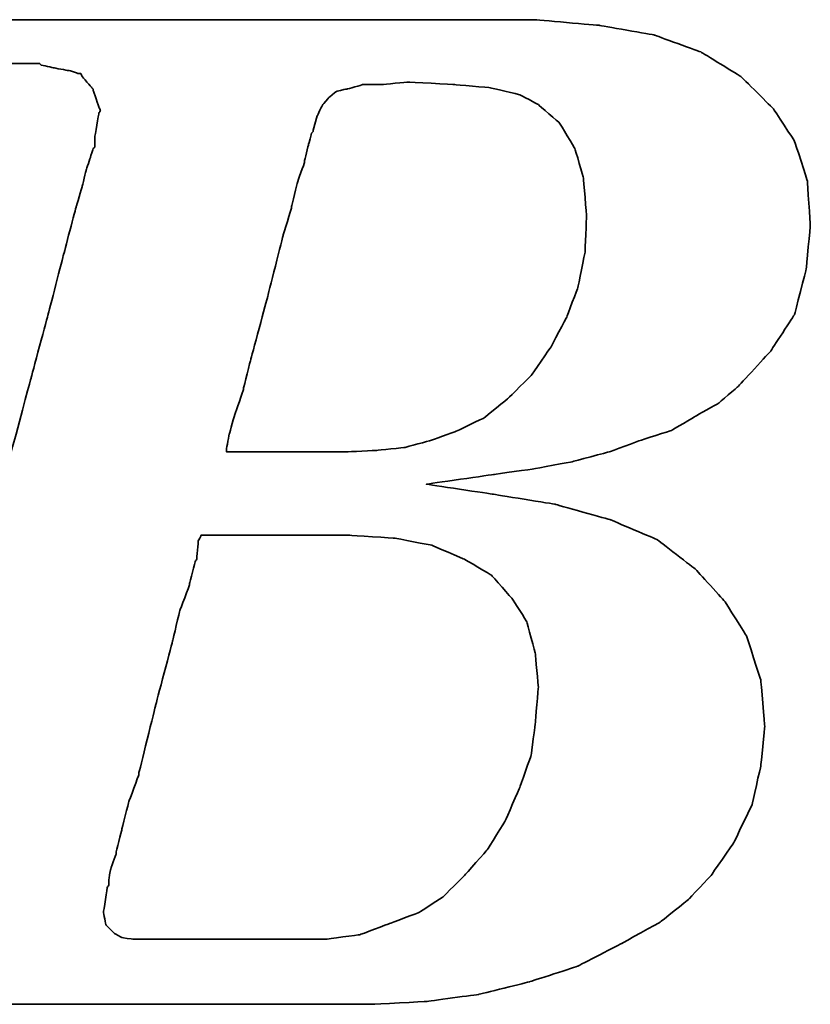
# Model space of a CAD drawing. Header units: millimetres. Extents: x 2891 to 6329, y -1599 to 860.
# Tile 340 of 620: x 5473.65 to 5477.4, y -1568.15 to -1563.47. Entities that reach past the tile are written whole.
import ezdxf

# ---------------------------------------------------------------- set-up
doc = ezdxf.new("R2010")
doc.units = ezdxf.units.MM
doc.layers.add('DIM', color=4, linetype='CONTINUOUS')
doc.layers.add('layer 1', color=7, linetype='CONTINUOUS')

# ---------------------------------------------------------------- blocks, each defined once
blk = doc.blocks.new('TBI MOTION logo(完整正式版)')
at = {"layer": 'layer 1', "color": 22, "lineweight": 35}
for points, knots in [([(-64.65375, -6.86375), (-64.65375, -6.86375), (-64.84375, -7.29625), (-64.84375, -7.29625), (-64.84375, -7.29625), (-64.84375, -7.29625), (-64.86875, -7.34375), (-64.86875, -7.34375), (-64.86875, -7.34375), (-64.86875, -7.34375), (-64.86875, -7.36875), (-64.86875, -7.36875), (-64.86875, -7.36875), (-64.86875, -7.36875), (-65.15375, -7.65375), (-65.15375, -7.65375), (-65.15375, -7.65375), (-65.15375, -7.65375), (-65.17875, -7.65375), (-65.17875, -7.65375), (-65.17875, -7.65375), (-65.17875, -7.65375), (-65.20375, -7.67875), (-65.20375, -7.67875), (-65.20375, -7.67875), (-65.20375, -7.67875), (-65.58875, -7.87125), (-65.58875, -7.87125), (-65.58875, -7.87125), (-65.58875, -7.87125), (-65.63375, -7.87125), (-65.63375, -7.87125), (-65.63375, -7.87125), (-65.63375, -7.87125), (-65.65875, -7.89375), (-65.65875, -7.89375), (-65.65875, -7.89375), (-65.65875, -7.89375), (-66.09375, -7.94375), (-66.09375, -7.94375), (-66.09375, -7.94375), (-66.09375, -7.94375), (-66.11375, -7.94375), (-66.11375, -7.94375), (-66.11375, -7.94375), (-66.11375, -7.94375), (-66.16375, -7.94375), (-66.16375, -7.94375), (-66.16375, -7.94375), (-66.16375, -7.94375), (-66.30875, -7.94375), (-66.30875, -7.94375), (-66.30875, -7.94375), (-66.30875, -7.94375), (-66.69375, -7.94375), (-66.69375, -7.94375), (-66.69375, -7.94375), (-66.69375, -7.94375), (-67.07375, -7.94375), (-67.07375, -7.94375), (-67.07375, -7.94375), (-67.07375, -7.94375), (-67.12375, -7.94375), (-67.12375, -7.94375), (-67.12375, -7.94375), (-67.12375, -7.94375), (-67.12375, -7.96625), (-67.12375, -7.96625), (-67.12375, -7.96625), (-67.12375, -7.96625), (-67.14875, -7.99125), (-67.14875, -7.99125), (-67.14875, -7.99125), (-67.14875, -7.99125), (-67.24375, -8.34875), (-67.24375, -8.34875), (-67.24375, -8.34875), (-67.24375, -8.34875), (-67.31375, -8.68625), (-67.31375, -8.68625), (-67.31375, -8.68625), (-67.31375, -8.68625), (-67.26875, -8.68625), (-67.26875, -8.68625), (-67.26875, -8.68625), (-67.26875, -8.68625), (-67.07375, -8.68625), (-67.07375, -8.68625), (-67.07375, -8.68625), (-67.07375, -8.68625), (-66.54875, -8.68625), (-66.54875, -8.68625), (-66.54875, -8.68625), (-66.54875, -8.68625), (-65.82625, -8.68625), (-65.82625, -8.68625), (-65.82625, -8.68625), (-65.82625, -8.68625), (-65.01375, -8.68625), (-65.01375, -8.68625), (-65.01375, -8.68625), (-65.01375, -8.68625), (-64.05375, -8.68625), (-64.05375, -8.68625), (-64.05375, -8.68625), (-64.05375, -8.68625), (-62.08375, -8.68625), (-62.08375, -8.68625), (-62.08375, -8.68625), (-62.08375, -8.68625), (-60.06875, -8.68625), (-60.06875, -8.68625), (-60.06875, -8.68625), (-60.06875, -8.68625), (-59.10875, -8.68625), (-59.10875, -8.68625), (-59.10875, -8.68625), (-59.10875, -8.68625), (-58.29375, -8.68625), (-58.29375, -8.68625), (-58.29375, -8.68625), (-58.29375, -8.68625), (-57.57375, -8.68625), (-57.57375, -8.68625), (-57.57375, -8.68625), (-57.57375, -8.68625), (-57.04875, -8.68625), (-57.04875, -8.68625), (-57.04875, -8.68625), (-57.04875, -8.68625), (-56.85375, -8.68625), (-56.85375, -8.68625), (-56.85375, -8.68625), (-56.85375, -8.68625), (-56.70875, -8.68625), (-56.70875, -8.68625), (-56.70875, -8.68625), (-56.70875, -8.68625), (-56.61375, -8.68625), (-56.61375, -8.68625), (-56.61375, -8.68625), (-56.61375, -8.68625), (-56.56875, -8.68625), (-56.56875, -8.68625), (-56.56875, -8.68625), (-56.56875, -8.68625), (-55.65375, -8.63875), (-55.65375, -8.63875), (-55.65375, -8.63875), (-55.65375, -8.63875), (-54.76875, -8.51875), (-54.76875, -8.51875), (-54.76875, -8.51875), (-54.76875, -8.51875), (-53.90375, -8.30375), (-53.90375, -8.30375), (-53.90375, -8.30375), (-53.90375, -8.30375), (-53.08875, -8.03875), (-53.08875, -8.03875), (-53.08875, -8.03875), (-53.08875, -8.03875), (-52.34375, -7.65375), (-52.34375, -7.65375), (-52.34375, -7.65375), (-52.34375, -7.65375), (-51.69875, -7.29625), (-51.69875, -7.29625), (-51.69875, -7.29625), (-51.69875, -7.29625), (-51.21875, -6.91125), (-51.21875, -6.91125), (-51.21875, -6.91125), (-51.21875, -6.91125), (-50.83375, -6.50375), (-50.83375, -6.50375), (-50.83375, -6.50375), (-50.83375, -6.50375), (-50.44875, -5.94875), (-50.44875, -5.94875), (-50.44875, -5.94875), (-50.44875, -5.94875), (-50.13875, -5.30375), (-50.13875, -5.30375), (-50.13875, -5.30375), (-50.13875, -5.30375), (-49.99375, -4.65375), (-49.99375, -4.65375), (-49.99375, -4.65375), (-49.99375, -4.65375), (-49.92375, -3.98375), (-49.92375, -3.98375), (-49.92375, -3.98375), (-49.92375, -3.98375), (-49.99375, -3.19374), (-49.99375, -3.19374), (-49.99375, -3.19374), (-49.99375, -3.19374), (-50.23374, -2.44874), (-50.23374, -2.44874), (-50.23374, -2.44874), (-50.23374, -2.44874), (-50.59375, -1.87374), (-50.59375, -1.87374), (-50.59375, -1.87374), (-50.59375, -1.87374), (-51.09875, -1.31874), (-51.09875, -1.31874), (-51.09875, -1.31874), (-51.09875, -1.31874), (-51.74375, -0.81875), (-51.74375, -0.81875), (-51.74375, -0.81875), (-51.74375, -0.81875), (-52.53875, -0.48125), (-52.53875, -0.48125), (-52.53875, -0.48125), (-52.53875, -0.48125), (-53.47375, -0.21875), (-53.47375, -0.21875), (-53.47375, -0.21875), (-53.47375, -0.21875), (-54.52875, -0.04874), (-54.52875, -0.04874), (-54.52875, -0.04874), (-54.52875, -0.04874), (-55.65375, 0.12125), (-55.65375, 0.12125), (-55.65375, 0.12125), (-55.65375, 0.12125), (-54.50375, 0.28624), (-54.50375, 0.28624), (-54.50375, 0.28624), (-54.50375, 0.28624), (-53.83375, 0.38124), (-53.83375, 0.38124), (-53.83375, 0.38124), (-53.83375, 0.38124), (-53.18375, 0.50125), (-53.18375, 0.50125), (-53.18375, 0.50125), (-53.18375, 0.50125), (-52.55875, 0.66874), (-52.55875, 0.66874), (-52.55875, 0.66874), (-52.55875, 0.66874), (-52.03375, 0.86124), (-52.03375, 0.86124), (-52.03375, 0.86124), (-52.03375, 0.86124), (-51.50374, 1.03124), (-51.50374, 1.03124), (-51.50374, 1.03124), (-51.50374, 1.03124), (-51.09875, 1.27125), (-51.09875, 1.27125), (-51.09875, 1.27125), (-51.09875, 1.27125), (-50.71375, 1.48624), (-50.71375, 1.48624), (-50.71375, 1.48624), (-50.71375, 1.48624), (-50.37625, 1.77625), (-50.37625, 1.77625), (-50.37625, 1.77625), (-50.37625, 1.77625), (-49.82375, 2.37625), (-49.82375, 2.37625), (-49.82375, 2.37625), (-49.82375, 2.37625), (-49.41875, 2.99625), (-49.41875, 2.99625), (-49.41875, 2.99625), (-49.41875, 2.99625), (-49.22375, 3.76625), (-49.22375, 3.76625), (-49.22375, 3.76625), (-49.22375, 3.76625), (-49.15375, 4.50874), (-49.15375, 4.50874), (-49.15375, 4.50874), (-49.15375, 4.50874), (-49.20375, 5.25125), (-49.20375, 5.25125), (-49.20375, 5.25125), (-49.20375, 5.25125), (-49.41875, 5.92625), (-49.41875, 5.92625), (-49.41875, 5.92625), (-49.41875, 5.92625), (-49.77875, 6.47625), (-49.77875, 6.47625), (-49.77875, 6.47625), (-49.77875, 6.47625), (-50.33125, 7.02624), (-50.33125, 7.02624), (-50.33125, 7.02624), (-50.33125, 7.02624), (-51.00125, 7.43625), (-51.00125, 7.43625), (-51.00125, 7.43625), (-51.00125, 7.43625), (-51.79375, 7.72625), (-51.79375, 7.72625), (-51.79375, 7.72625), (-51.79375, 7.72625), (-52.72875, 7.89124), (-52.72875, 7.89124), (-52.72875, 7.89124), (-52.72875, 7.89124), (-53.83375, 7.98625), (-53.83375, 7.98625), (-53.83375, 7.98625), (-53.83375, 7.98625), (-53.92875, 7.98625), (-53.92875, 7.98625), (-53.92875, 7.98625), (-53.92875, 7.98625), (-54.26375, 7.98625), (-54.26375, 7.98625), (-54.26375, 7.98625), (-54.26375, 7.98625), (-54.74375, 7.98625), (-54.74375, 7.98625), (-54.74375, 7.98625), (-54.74375, 7.98625), (-55.36875, 7.98625), (-55.36875, 7.98625), (-55.36875, 7.98625), (-55.36875, 7.98625), (-56.13375, 7.98625), (-56.13375, 7.98625), (-56.13375, 7.98625), (-56.13375, 7.98625), (-56.94875, 7.98625), (-56.94875, 7.98625), (-56.94875, 7.98625), (-56.94875, 7.98625), (-58.77625, 7.98625), (-58.77625, 7.98625), (-58.77625, 7.98625), (-58.77625, 7.98625), (-60.59875, 7.98625), (-60.59875, 7.98625), (-60.59875, 7.98625), (-60.59875, 7.98625), (-61.41375, 7.98625), (-61.41375, 7.98625), (-61.41375, 7.98625), (-61.41375, 7.98625), (-62.17875, 7.98625), (-62.17875, 7.98625), (-62.17875, 7.98625), (-62.17875, 7.98625), (-62.80375, 7.98625), (-62.80375, 7.98625), (-62.80375, 7.98625), (-62.80375, 7.98625), (-63.30625, 7.98625), (-63.30625, 7.98625), (-63.30625, 7.98625), (-63.30625, 7.98625), (-63.57375, 7.98625), (-63.57375, 7.98625), (-63.57375, 7.98625), (-63.57375, 7.98625), (-63.57375, 7.96375), (-63.57375, 7.96375), (-63.57375, 7.96375), (-63.57375, 7.96375), (-63.59875, 7.94125), (-63.59875, 7.94125), (-63.59875, 7.94125), (-63.59875, 7.94125), (-63.69375, 7.55625), (-63.69375, 7.55625), (-63.69375, 7.55625), (-63.69375, 7.55625), (-63.76375, 7.24624), (-63.76375, 7.24624), (-63.76375, 7.24624), (-63.76375, 7.24624), (-63.23875, 7.24624), (-63.23875, 7.24624), (-63.23875, 7.24624), (-63.23875, 7.24624), (-62.75875, 7.24624), (-62.75875, 7.24624), (-62.75875, 7.24624), (-62.75875, 7.24624), (-62.61125, 7.24624), (-62.61125, 7.24624), (-62.61125, 7.24624), (-62.61125, 7.24624), (-62.56625, 7.24624), (-62.56625, 7.24624), (-62.56625, 7.24624), (-62.56625, 7.24624), (-62.22875, 7.24624), (-62.22875, 7.24624), (-62.22875, 7.24624), (-62.22875, 7.24624), (-62.20375, 7.24624), (-62.20375, 7.24624), (-62.20375, 7.24624), (-62.20375, 7.24624), (-62.17875, 7.21875), (-62.17875, 7.21875), (-62.17875, 7.21875), (-62.17875, 7.21875), (-61.96375, 7.17125), (-61.96375, 7.17125), (-61.96375, 7.17125), (-61.96375, 7.17125), (-61.72375, 7.12624), (-61.72375, 7.12624), (-61.72375, 7.12624), (-61.72375, 7.12624), (-61.70375, 7.12624), (-61.70375, 7.12624), (-61.70375, 7.12624), (-61.70375, 7.12624), (-61.55875, 7.07624), (-61.55875, 7.07624), (-61.55875, 7.07624), (-61.55875, 7.07624), (-61.50875, 7.07624), (-61.50875, 7.07624), (-61.50875, 7.07624), (-61.50875, 7.07624), (-61.48375, 7.02624), (-61.48375, 7.02624), (-61.48375, 7.02624), (-61.48375, 7.02624), (-61.31875, 6.83375), (-61.31875, 6.83375), (-61.31875, 6.83375), (-61.31875, 6.83375), (-61.29375, 6.81125), (-61.29375, 6.81125), (-61.29375, 6.81125), (-61.29375, 6.81125), (-61.29375, 6.78625), (-61.29375, 6.78625), (-61.29375, 6.78625), (-61.29375, 6.78625), (-61.19875, 6.50124), (-61.19875, 6.50124), (-61.19875, 6.50124), (-61.19875, 6.50124), (-61.17375, 6.45124), (-61.17375, 6.45124), (-61.17375, 6.45124), (-61.17375, 6.45124), (-61.19875, 6.40625), (-61.19875, 6.40625), (-61.19875, 6.40625), (-61.19875, 6.40625), (-61.26875, 5.99624), (-61.26875, 5.99624), (-61.26875, 5.99624), (-61.26875, 5.99624), (-61.26875, 5.85125), (-61.26875, 5.85125), (-61.26875, 5.85125), (-61.26875, 5.85125), (-61.26875, 5.82625), (-61.26875, 5.82625), (-61.26875, 5.82625), (-61.26875, 5.82625), (-61.29375, 5.80625), (-61.29375, 5.80625), (-61.29375, 5.80625), (-61.29375, 5.80625), (-61.34125, 5.66125), (-61.34125, 5.66125), (-61.34125, 5.66125), (-61.34125, 5.66125), (-61.41375, 5.44625), (-61.41375, 5.44625), (-61.41375, 5.44625), (-61.41375, 5.44625), (-61.48375, 5.15625), (-61.48375, 5.15625), (-61.48375, 5.15625), (-61.48375, 5.15625), (-61.58375, 4.82124), (-61.58375, 4.82124), (-61.58375, 4.82124), (-61.58375, 4.82124), (-61.79875, 4.00375), (-61.79875, 4.00375), (-61.79875, 4.00375), (-61.79875, 4.00375), (-62.05875, 2.99625), (-62.05875, 2.99625), (-62.05875, 2.99625), (-62.05875, 2.99625), (-62.34875, 1.91625), (-62.34875, 1.91625), (-62.34875, 1.91625), (-62.34875, 1.91625), (-62.97375, -0.41124), (-62.97375, -0.41124), (-62.97375, -0.41124), (-62.97375, -0.41124), (-63.59875, -2.75875), (-63.59875, -2.75875), (-63.59875, -2.75875), (-63.59875, -2.75875), (-63.88375, -3.86374), (-63.88375, -3.86374), (-63.88375, -3.86374), (-63.88375, -3.86374), (-64.14875, -4.82374), (-64.14875, -4.82374), (-64.14875, -4.82374), (-64.14875, -4.82374), (-64.36375, -5.64125), (-64.36375, -5.64125), (-64.36375, -5.64125), (-64.36375, -5.64125), (-64.43625, -5.97625), (-64.43625, -5.97625), (-64.43625, -5.97625), (-64.43625, -5.97625), (-64.50875, -6.28625), (-64.50875, -6.28625), (-64.50875, -6.28625), (-64.50875, -6.28625), (-64.50875, -6.30875), (-64.50875, -6.30875), (-64.50875, -6.30875), (-64.50875, -6.30875), (-64.57875, -6.50375), (-64.57875, -6.50375), (-64.57875, -6.50375), (-64.57875, -6.50375), (-64.62875, -6.69625), (-64.62875, -6.69625), (-64.62875, -6.69625), (-64.62875, -6.69625), (-64.62875, -6.76875), (-64.62875, -6.76875), (-64.62875, -6.76875), (-64.62875, -6.76875), (-64.62875, -6.81375), (-64.62875, -6.81375), (-64.62875, -6.81375), (-64.62875, -6.81375), (-64.62875, -6.83875), (-64.62875, -6.83875), (-64.62875, -6.83875), (-64.62875, -6.83875), (-64.65375, -6.86375), (-64.65375, -6.86375)], [0, 0, 0, 0, 0.00719424, 0.00719424, 0.00719424, 0.00719425, 0.01438849, 0.01438849, 0.01438849, 0.0143885, 0.02158273, 0.02158273, 0.02158273, 0.02158274, 0.02877698, 0.02877698, 0.02877698, 0.02877699, 0.03597122, 0.03597122, 0.03597122, 0.03597123, 0.04316547, 0.04316547, 0.04316547, 0.04316548, 0.05035971, 0.05035971, 0.05035971, 0.05035972, 0.05755396, 0.05755396, 0.05755396, 0.05755397, 0.0647482, 0.0647482, 0.0647482, 0.06474821, 0.07194245, 0.07194245, 0.07194245, 0.07194246, 0.07913669, 0.07913669, 0.07913669, 0.0791367, 0.08633094, 0.08633094, 0.08633094, 0.08633095, 0.09352518, 0.09352518, 0.09352518, 0.09352519, 0.10071942, 0.10071942, 0.10071942, 0.10071943, 0.10791367, 0.10791367, 0.10791367, 0.10791368, 0.11510791, 0.11510791, 0.11510791, 0.11510792, 0.12230216, 0.12230216, 0.12230216, 0.12230217, 0.1294964, 0.1294964, 0.1294964, 0.12949641, 0.13669065, 0.13669065, 0.13669065, 0.13669066, 0.14388489, 0.14388489, 0.14388489, 0.1438849, 0.15107914, 0.15107914, 0.15107914, 0.15107915, 0.15827338, 0.15827338, 0.15827338, 0.15827339, 0.16546763, 0.16546763, 0.16546763, 0.16546764, 0.17266187, 0.17266187, 0.17266187, 0.17266188, 0.17985612, 0.17985612, 0.17985612, 0.17985613, 0.18705036, 0.18705036, 0.18705036, 0.18705037, 0.1942446, 0.1942446, 0.1942446, 0.19424461, 0.20143885, 0.20143885, 0.20143885, 0.20143886, 0.20863309, 0.20863309, 0.20863309, 0.2086331, 0.21582734, 0.21582734, 0.21582734, 0.21582735, 0.22302158, 0.22302158, 0.22302158, 0.22302159, 0.23021583, 0.23021583, 0.23021583, 0.23021584, 0.23741007, 0.23741007, 0.23741007, 0.23741008, 0.24460432, 0.24460432, 0.24460432, 0.24460433, 0.25179856, 0.25179856, 0.25179856, 0.25179857, 0.25899281, 0.25899281, 0.25899281, 0.25899282, 0.26618705, 0.26618705, 0.26618705, 0.26618706, 0.27338129, 0.27338129, 0.27338129, 0.2733813, 0.28057554, 0.28057554, 0.28057554, 0.28057555, 0.28776978, 0.28776978, 0.28776978, 0.28776979, 0.29496403, 0.29496403, 0.29496403, 0.29496404, 0.30215827, 0.30215827, 0.30215827, 0.30215828, 0.30935252, 0.30935252, 0.30935252, 0.30935253, 0.31654676, 0.31654676, 0.31654676, 0.31654677, 0.32374101, 0.32374101, 0.32374101, 0.32374102, 0.33093525, 0.33093525, 0.33093525, 0.33093526, 0.3381295, 0.3381295, 0.3381295, 0.33812951, 0.34532374, 0.34532374, 0.34532374, 0.34532375, 0.35251799, 0.35251799, 0.35251799, 0.352518, 0.35971223, 0.35971223, 0.35971223, 0.35971224, 0.36690647, 0.36690647, 0.36690647, 0.36690648, 0.37410072, 0.37410072, 0.37410072, 0.37410073, 0.38129496, 0.38129496, 0.38129496, 0.38129497, 0.38848921, 0.38848921, 0.38848921, 0.38848922, 0.39568345, 0.39568345, 0.39568345, 0.39568346, 0.4028777, 0.4028777, 0.4028777, 0.40287771, 0.41007194, 0.41007194, 0.41007194, 0.41007195, 0.41726619, 0.41726619, 0.41726619, 0.4172662, 0.42446043, 0.42446043, 0.42446043, 0.42446044, 0.43165468, 0.43165468, 0.43165468, 0.43165469, 0.43884892, 0.43884892, 0.43884892, 0.43884893, 0.44604317, 0.44604317, 0.44604317, 0.44604318, 0.45323741, 0.45323741, 0.45323741, 0.45323742, 0.46043165, 0.46043165, 0.46043165, 0.46043166, 0.4676259, 0.4676259, 0.4676259, 0.46762591, 0.47482014, 0.47482014, 0.47482014, 0.47482015, 0.48201439, 0.48201439, 0.48201439, 0.4820144, 0.48920863, 0.48920863, 0.48920863, 0.48920864, 0.49640288, 0.49640288, 0.49640288, 0.49640289, 0.50359712, 0.50359712, 0.50359712, 0.50359713, 0.51079137, 0.51079137, 0.51079137, 0.51079138, 0.51798561, 0.51798561, 0.51798561, 0.51798562, 0.52517986, 0.52517986, 0.52517986, 0.52517987, 0.5323741, 0.5323741, 0.5323741, 0.53237411, 0.53956835, 0.53956835, 0.53956835, 0.53956836, 0.54676259, 0.54676259, 0.54676259, 0.5467626, 0.55395683, 0.55395683, 0.55395683, 0.55395684, 0.56115108, 0.56115108, 0.56115108, 0.56115109, 0.56834532, 0.56834532, 0.56834532, 0.56834533, 0.57553957, 0.57553957, 0.57553957, 0.57553958, 0.58273381, 0.58273381, 0.58273381, 0.58273382, 0.58992806, 0.58992806, 0.58992806, 0.58992807, 0.5971223, 0.5971223, 0.5971223, 0.59712231, 0.60431655, 0.60431655, 0.60431655, 0.60431656, 0.61151079, 0.61151079, 0.61151079, 0.6115108, 0.61870504, 0.61870504, 0.61870504, 0.61870505, 0.62589928, 0.62589928, 0.62589928, 0.62589929, 0.63309353, 0.63309353, 0.63309353, 0.63309354, 0.64028777, 0.64028777, 0.64028777, 0.64028778, 0.64748201, 0.64748201, 0.64748201, 0.64748202, 0.65467626, 0.65467626, 0.65467626, 0.65467627, 0.6618705, 0.6618705, 0.6618705, 0.66187051, 0.66906475, 0.66906475, 0.66906475, 0.66906476, 0.67625899, 0.67625899, 0.67625899, 0.676259, 0.68345324, 0.68345324, 0.68345324, 0.68345325, 0.69064748, 0.69064748, 0.69064748, 0.69064749, 0.69784173, 0.69784173, 0.69784173, 0.69784174, 0.70503597, 0.70503597, 0.70503597, 0.70503598, 0.71223022, 0.71223022, 0.71223022, 0.71223023, 0.71942446, 0.71942446, 0.71942446, 0.71942447, 0.72661871, 0.72661871, 0.72661871, 0.72661872, 0.73381295, 0.73381295, 0.73381295, 0.73381296, 0.74100719, 0.74100719, 0.74100719, 0.7410072, 0.74820144, 0.74820144, 0.74820144, 0.74820145, 0.75539568, 0.75539568, 0.75539568, 0.75539569, 0.76258993, 0.76258993, 0.76258993, 0.76258994, 0.76978417, 0.76978417, 0.76978417, 0.76978418, 0.77697842, 0.77697842, 0.77697842, 0.77697843, 0.78417266, 0.78417266, 0.78417266, 0.78417267, 0.79136691, 0.79136691, 0.79136691, 0.79136692, 0.79856115, 0.79856115, 0.79856115, 0.79856116, 0.8057554, 0.8057554, 0.8057554, 0.80575541, 0.81294964, 0.81294964, 0.81294964, 0.81294965, 0.82014388, 0.82014388, 0.82014388, 0.82014389, 0.82733813, 0.82733813, 0.82733813, 0.82733814, 0.83453237, 0.83453237, 0.83453237, 0.83453238, 0.84172662, 0.84172662, 0.84172662, 0.84172663, 0.84892086, 0.84892086, 0.84892086, 0.84892087, 0.85611511, 0.85611511, 0.85611511, 0.85611512, 0.86330935, 0.86330935, 0.86330935, 0.86330936, 0.8705036, 0.8705036, 0.8705036, 0.87050361, 0.87769784, 0.87769784, 0.87769784, 0.87769785, 0.88489209, 0.88489209, 0.88489209, 0.8848921, 0.89208633, 0.89208633, 0.89208633, 0.89208634, 0.89928058, 0.89928058, 0.89928058, 0.89928059, 0.90647482, 0.90647482, 0.90647482, 0.90647483, 0.91366906, 0.91366906, 0.91366906, 0.91366907, 0.92086331, 0.92086331, 0.92086331, 0.92086332, 0.92805755, 0.92805755, 0.92805755, 0.92805756, 0.9352518, 0.9352518, 0.9352518, 0.93525181, 0.94244604, 0.94244604, 0.94244604, 0.94244605, 0.94964029, 0.94964029, 0.94964029, 0.9496403, 0.95683453, 0.95683453, 0.95683453, 0.95683454, 0.96402878, 0.96402878, 0.96402878, 0.96402879, 0.97122302, 0.97122302, 0.97122302, 0.97122303, 0.97841727, 0.97841727, 0.97841727, 0.97841728, 0.98561151, 0.98561151, 0.98561151, 0.98561152, 0.99280576, 0.99280576, 0.99280576, 0.99280577, 1, 1, 1, 1]), ([(-57.50375, 6.35625), (-57.50375, 6.35625), (-57.57375, 6.11625), (-57.57375, 6.11625), (-57.57375, 6.11625), (-57.57375, 6.11625), (-57.57375, 6.09125), (-57.57375, 6.09125), (-57.57375, 6.09125), (-57.57375, 6.09125), (-57.59875, 6.06625), (-57.59875, 6.06625), (-57.59875, 6.06625), (-57.59875, 6.06625), (-57.64875, 5.87625), (-57.64875, 5.87625), (-57.64875, 5.87625), (-57.64875, 5.87625), (-57.71875, 5.58875), (-57.71875, 5.58875), (-57.71875, 5.58875), (-57.71875, 5.58875), (-57.71875, 5.56625), (-57.71875, 5.56625), (-57.71875, 5.56625), (-57.71875, 5.56625), (-57.83875, 5.23125), (-57.83875, 5.23125), (-57.83875, 5.23125), (-57.83875, 5.23125), (-57.93625, 4.82124), (-57.93625, 4.82124), (-57.93625, 4.82124), (-57.93625, 4.82124), (-57.93625, 4.79624), (-57.93625, 4.79624), (-57.93625, 4.79624), (-57.93625, 4.79624), (-58.07875, 4.34125), (-58.07875, 4.34125), (-58.07875, 4.34125), (-58.07875, 4.34125), (-58.34375, 3.28625), (-58.34375, 3.28625), (-58.34375, 3.28625), (-58.34375, 3.28625), (-58.62875, 2.23124), (-58.62875, 2.23124), (-58.62875, 2.23124), (-58.62875, 2.23124), (-58.74875, 1.75125), (-58.74875, 1.75125), (-58.74875, 1.75125), (-58.74875, 1.75125), (-58.74875, 1.72625), (-58.74875, 1.72625), (-58.74875, 1.72625), (-58.74875, 1.72625), (-58.89375, 1.31625), (-58.89375, 1.31625), (-58.89375, 1.31625), (-58.89375, 1.31625), (-58.98875, 0.98124), (-58.98875, 0.98124), (-58.98875, 0.98124), (-58.98875, 0.98124), (-59.03875, 0.71625), (-59.03875, 0.71625), (-59.03875, 0.71625), (-59.03875, 0.71625), (-59.03875, 0.66874), (-59.03875, 0.66874), (-59.03875, 0.66874), (-59.03875, 0.66874), (-58.91875, 0.66874), (-58.91875, 0.66874), (-58.91875, 0.66874), (-58.91875, 0.66874), (-58.53375, 0.66874), (-58.53375, 0.66874), (-58.53375, 0.66874), (-58.53375, 0.66874), (-58.10375, 0.66874), (-58.10375, 0.66874), (-58.10375, 0.66874), (-58.10375, 0.66874), (-57.66875, 0.66874), (-57.66875, 0.66874), (-57.66875, 0.66874), (-57.66875, 0.66874), (-57.33375, 0.66874), (-57.33375, 0.66874), (-57.33375, 0.66874), (-57.33375, 0.66874), (-57.09375, 0.66874), (-57.09375, 0.66874), (-57.09375, 0.66874), (-57.09375, 0.66874), (-56.99875, 0.66874), (-56.99875, 0.66874), (-56.99875, 0.66874), (-56.99875, 0.66874), (-56.49375, 0.69374), (-56.49375, 0.69374), (-56.49375, 0.69374), (-56.49375, 0.69374), (-56.01375, 0.74374), (-56.01375, 0.74374), (-56.01375, 0.74374), (-56.01375, 0.74374), (-55.58375, 0.86124), (-55.58375, 0.86124), (-55.58375, 0.86124), (-55.58375, 0.86124), (-55.17375, 1.00624), (-55.17375, 1.00624), (-55.17375, 1.00624), (-55.17375, 1.00624), (-54.67375, 1.24625), (-54.67375, 1.24625), (-54.67375, 1.24625), (-54.67375, 1.24625), (-54.26375, 1.58124), (-54.26375, 1.58124), (-54.26375, 1.58124), (-54.26375, 1.58124), (-53.87875, 1.96374), (-53.87875, 1.96374), (-53.87875, 1.96374), (-53.87875, 1.96374), (-53.54375, 2.44625), (-53.54375, 2.44625), (-53.54375, 2.44625), (-53.54375, 2.44625), (-53.27875, 2.95125), (-53.27875, 2.95125), (-53.27875, 2.95125), (-53.27875, 2.95125), (-53.08875, 3.45124), (-53.08875, 3.45124), (-53.08875, 3.45124), (-53.08875, 3.45124), (-52.96875, 4.05124), (-52.96875, 4.05124), (-52.96875, 4.05124), (-52.96875, 4.05124), (-52.94375, 4.65125), (-52.94375, 4.65125), (-52.94375, 4.65125), (-52.94375, 4.65125), (-52.99375, 5.30125), (-52.99375, 5.30125), (-52.99375, 5.30125), (-52.99375, 5.30125), (-53.13875, 5.80625), (-53.13875, 5.80625), (-53.13875, 5.80625), (-53.13875, 5.80625), (-53.39875, 6.23625), (-53.39875, 6.23625), (-53.39875, 6.23625), (-53.39875, 6.23625), (-53.75875, 6.54875), (-53.75875, 6.54875), (-53.75875, 6.54875), (-53.75875, 6.54875), (-54.07375, 6.71625), (-54.07375, 6.71625), (-54.07375, 6.71625), (-54.07375, 6.71625), (-54.57375, 6.83375), (-54.57375, 6.83375), (-54.57375, 6.83375), (-54.57375, 6.83375), (-55.17375, 6.88625), (-55.17375, 6.88625), (-55.17375, 6.88625), (-55.17375, 6.88625), (-55.96875, 6.93125), (-55.96875, 6.93125), (-55.96875, 6.93125), (-55.96875, 6.93125), (-56.39875, 6.88625), (-56.39875, 6.88625), (-56.39875, 6.88625), (-56.39875, 6.88625), (-56.42125, 6.88625), (-56.42125, 6.88625), (-56.42125, 6.88625), (-56.42125, 6.88625), (-56.73375, 6.88625), (-56.73375, 6.88625), (-56.73375, 6.88625), (-56.73375, 6.88625), (-56.99875, 6.81125), (-56.99875, 6.81125), (-56.99875, 6.81125), (-56.99875, 6.81125), (-57.02375, 6.81125), (-57.02375, 6.81125), (-57.02375, 6.81125), (-57.02375, 6.81125), (-57.18875, 6.76625), (-57.18875, 6.76625), (-57.18875, 6.76625), (-57.18875, 6.76625), (-57.30875, 6.66625), (-57.30875, 6.66625), (-57.30875, 6.66625), (-57.30875, 6.66625), (-57.40875, 6.54875), (-57.40875, 6.54875), (-57.40875, 6.54875), (-57.40875, 6.54875), (-57.50375, 6.35625), (-57.50375, 6.35625)], [0, 0, 0, 0, 0.01851852, 0.01851852, 0.01851852, 0.01851853, 0.03703704, 0.03703704, 0.03703704, 0.03703705, 0.05555556, 0.05555556, 0.05555556, 0.05555557, 0.07407407, 0.07407407, 0.07407407, 0.07407408, 0.09259259, 0.09259259, 0.09259259, 0.0925926, 0.11111111, 0.11111111, 0.11111111, 0.11111112, 0.12962963, 0.12962963, 0.12962963, 0.12962964, 0.14814815, 0.14814815, 0.14814815, 0.14814816, 0.16666667, 0.16666667, 0.16666667, 0.16666668, 0.18518519, 0.18518519, 0.18518519, 0.1851852, 0.2037037, 0.2037037, 0.2037037, 0.20370371, 0.22222222, 0.22222222, 0.22222222, 0.22222223, 0.24074074, 0.24074074, 0.24074074, 0.24074075, 0.25925926, 0.25925926, 0.25925926, 0.25925927, 0.27777778, 0.27777778, 0.27777778, 0.27777779, 0.2962963, 0.2962963, 0.2962963, 0.29629631, 0.31481481, 0.31481481, 0.31481481, 0.31481482, 0.33333333, 0.33333333, 0.33333333, 0.33333334, 0.35185185, 0.35185185, 0.35185185, 0.35185186, 0.37037037, 0.37037037, 0.37037037, 0.37037038, 0.38888889, 0.38888889, 0.38888889, 0.3888889, 0.40740741, 0.40740741, 0.40740741, 0.40740742, 0.42592593, 0.42592593, 0.42592593, 0.42592594, 0.44444444, 0.44444444, 0.44444444, 0.44444445, 0.46296296, 0.46296296, 0.46296296, 0.46296297, 0.48148148, 0.48148148, 0.48148148, 0.48148149, 0.5, 0.5, 0.5, 0.50000001, 0.51851852, 0.51851852, 0.51851852, 0.51851853, 0.53703704, 0.53703704, 0.53703704, 0.53703705, 0.55555556, 0.55555556, 0.55555556, 0.55555557, 0.57407407, 0.57407407, 0.57407407, 0.57407408, 0.59259259, 0.59259259, 0.59259259, 0.5925926, 0.61111111, 0.61111111, 0.61111111, 0.61111112, 0.62962963, 0.62962963, 0.62962963, 0.62962964, 0.64814815, 0.64814815, 0.64814815, 0.64814816, 0.66666667, 0.66666667, 0.66666667, 0.66666668, 0.68518519, 0.68518519, 0.68518519, 0.6851852, 0.7037037, 0.7037037, 0.7037037, 0.70370371, 0.72222222, 0.72222222, 0.72222222, 0.72222223, 0.74074074, 0.74074074, 0.74074074, 0.74074075, 0.75925926, 0.75925926, 0.75925926, 0.75925927, 0.77777778, 0.77777778, 0.77777778, 0.77777779, 0.7962963, 0.7962963, 0.7962963, 0.79629631, 0.81481481, 0.81481481, 0.81481481, 0.81481482, 0.83333333, 0.83333333, 0.83333333, 0.83333334, 0.85185185, 0.85185185, 0.85185185, 0.85185186, 0.87037037, 0.87037037, 0.87037037, 0.87037038, 0.88888889, 0.88888889, 0.88888889, 0.8888889, 0.90740741, 0.90740741, 0.90740741, 0.90740742, 0.92592593, 0.92592593, 0.92592593, 0.92592594, 0.94444444, 0.94444444, 0.94444444, 0.94444445, 0.96296296, 0.96296296, 0.96296296, 0.96296297, 0.98148148, 0.98148148, 0.98148148, 0.98148149, 1, 1, 1, 1]), ([(-61.03125, -6.57375), (-61.03125, -6.57375), (-61.03125, -6.67125), (-61.03125, -6.67125), (-61.03125, -6.67125), (-61.03125, -6.67125), (-61.05375, -6.69625), (-61.05375, -6.69625), (-61.05375, -6.69625), (-61.05375, -6.69625), (-61.12375, -7.12875), (-61.12375, -7.12875), (-61.12375, -7.12875), (-61.12375, -7.12875), (-61.07875, -7.34375), (-61.07875, -7.34375), (-61.07875, -7.34375), (-61.07875, -7.34375), (-60.93375, -7.48875), (-60.93375, -7.48875), (-60.93375, -7.48875), (-60.93375, -7.48875), (-60.81375, -7.55625), (-60.81375, -7.55625), (-60.81375, -7.55625), (-60.81375, -7.55625), (-60.62375, -7.58375), (-60.62375, -7.58375), (-60.62375, -7.58375), (-60.62375, -7.58375), (-60.30875, -7.58375), (-60.30875, -7.58375), (-60.30875, -7.58375), (-60.30875, -7.58375), (-59.97375, -7.58375), (-59.97375, -7.58375), (-59.97375, -7.58375), (-59.97375, -7.58375), (-59.87875, -7.58375), (-59.87875, -7.58375), (-59.87875, -7.58375), (-59.87875, -7.58375), (-59.63625, -7.58375), (-59.63625, -7.58375), (-59.63625, -7.58375), (-59.63625, -7.58375), (-58.96875, -7.58375), (-58.96875, -7.58375), (-58.96875, -7.58375), (-58.96875, -7.58375), (-58.29375, -7.58375), (-58.29375, -7.58375), (-58.29375, -7.58375), (-58.29375, -7.58375), (-58.05375, -7.58375), (-58.05375, -7.58375), (-58.05375, -7.58375), (-58.05375, -7.58375), (-57.98375, -7.58375), (-57.98375, -7.58375), (-57.98375, -7.58375), (-57.98375, -7.58375), (-57.35875, -7.58375), (-57.35875, -7.58375), (-57.35875, -7.58375), (-57.35875, -7.58375), (-56.78375, -7.50875), (-56.78375, -7.50875), (-56.78375, -7.50875), (-56.78375, -7.50875), (-56.27875, -7.31875), (-56.27875, -7.31875), (-56.27875, -7.31875), (-56.27875, -7.31875), (-55.77375, -7.12875), (-55.77375, -7.12875), (-55.77375, -7.12875), (-55.77375, -7.12875), (-55.36875, -6.86375), (-55.36875, -6.86375), (-55.36875, -6.86375), (-55.36875, -6.86375), (-55.00875, -6.50375), (-55.00875, -6.50375), (-55.00875, -6.50375), (-55.00875, -6.50375), (-54.62375, -6.06875), (-54.62375, -6.06875), (-54.62375, -6.06875), (-54.62375, -6.06875), (-54.31375, -5.56875), (-54.31375, -5.56875), (-54.31375, -5.56875), (-54.31375, -5.56875), (-54.07375, -5.01625), (-54.07375, -5.01625), (-54.07375, -5.01625), (-54.07375, -5.01625), (-53.87875, -4.46374), (-53.87875, -4.46374), (-53.87875, -4.46374), (-53.87875, -4.46374), (-53.80875, -3.91375), (-53.80875, -3.91375), (-53.80875, -3.91375), (-53.80875, -3.91375), (-53.75875, -3.31375), (-53.75875, -3.31375), (-53.75875, -3.31375), (-53.75875, -3.31375), (-53.80875, -2.75875), (-53.80875, -2.75875), (-53.80875, -2.75875), (-53.80875, -2.75875), (-53.95375, -2.20875), (-53.95375, -2.20875), (-53.95375, -2.20875), (-53.95375, -2.20875), (-54.19375, -1.82625), (-54.19375, -1.82625), (-54.19375, -1.82625), (-54.19375, -1.82625), (-54.55375, -1.41875), (-54.55375, -1.41875), (-54.55375, -1.41875), (-54.55375, -1.41875), (-55.00875, -1.15125), (-55.00875, -1.15125), (-55.00875, -1.15125), (-55.00875, -1.15125), (-55.56125, -0.91375), (-55.56125, -0.91375), (-55.56125, -0.91375), (-55.56125, -0.91375), (-56.18125, -0.79375), (-56.18125, -0.79375), (-56.18125, -0.79375), (-56.18125, -0.79375), (-56.94875, -0.74374), (-56.94875, -0.74374), (-56.94875, -0.74374), (-56.94875, -0.74374), (-56.99875, -0.74374), (-56.99875, -0.74374), (-56.99875, -0.74374), (-56.99875, -0.74374), (-57.09375, -0.74374), (-57.09375, -0.74374), (-57.09375, -0.74374), (-57.09375, -0.74374), (-57.38375, -0.74374), (-57.38375, -0.74374), (-57.38375, -0.74374), (-57.38375, -0.74374), (-57.76875, -0.74374), (-57.76875, -0.74374), (-57.76875, -0.74374), (-57.76875, -0.74374), (-58.24625, -0.74374), (-58.24625, -0.74374), (-58.24625, -0.74374), (-58.24625, -0.74374), (-58.72875, -0.74374), (-58.72875, -0.74374), (-58.72875, -0.74374), (-58.72875, -0.74374), (-59.20875, -0.74374), (-59.20875, -0.74374), (-59.20875, -0.74374), (-59.20875, -0.74374), (-59.46875, -0.74374), (-59.46875, -0.74374), (-59.46875, -0.74374), (-59.46875, -0.74374), (-59.51625, -0.83875), (-59.51625, -0.83875), (-59.51625, -0.83875), (-59.51625, -0.83875), (-59.54375, -1.15125), (-59.54375, -1.15125), (-59.54375, -1.15125), (-59.54375, -1.15125), (-59.56375, -1.17874), (-59.56375, -1.17874), (-59.56375, -1.17874), (-59.56375, -1.17874), (-59.66375, -1.55875), (-59.66375, -1.55875), (-59.66375, -1.55875), (-59.66375, -1.55875), (-59.66375, -1.58375), (-59.66375, -1.58375), (-59.66375, -1.58375), (-59.66375, -1.58375), (-59.82875, -2.01874), (-59.82875, -2.01874), (-59.82875, -2.01874), (-59.82875, -2.01874), (-59.94875, -2.52125), (-59.94875, -2.52125), (-59.94875, -2.52125), (-59.94875, -2.52125), (-60.23875, -3.62375), (-60.23875, -3.62375), (-60.23875, -3.62375), (-60.23875, -3.62375), (-60.52375, -4.77624), (-60.52375, -4.77624), (-60.52375, -4.77624), (-60.52375, -4.77624), (-60.52375, -4.79874), (-60.52375, -4.79874), (-60.52375, -4.79874), (-60.52375, -4.79874), (-60.69125, -5.25375), (-60.69125, -5.25375), (-60.69125, -5.25375), (-60.69125, -5.25375), (-60.81375, -5.73625), (-60.81375, -5.73625), (-60.81375, -5.73625), (-60.81375, -5.73625), (-60.90875, -6.11875), (-60.90875, -6.11875), (-60.90875, -6.11875), (-60.90875, -6.11875), (-60.90875, -6.14375), (-60.90875, -6.14375), (-60.90875, -6.14375), (-60.90875, -6.14375), (-61.00375, -6.40875), (-61.00375, -6.40875), (-61.00375, -6.40875), (-61.00375, -6.40875), (-61.03125, -6.57375), (-61.03125, -6.57375)], [0, 0, 0, 0, 0.01694915, 0.01694915, 0.01694915, 0.01694916, 0.03389831, 0.03389831, 0.03389831, 0.03389832, 0.05084746, 0.05084746, 0.05084746, 0.05084747, 0.06779661, 0.06779661, 0.06779661, 0.06779662, 0.08474576, 0.08474576, 0.08474576, 0.08474577, 0.10169492, 0.10169492, 0.10169492, 0.10169493, 0.11864407, 0.11864407, 0.11864407, 0.11864408, 0.13559322, 0.13559322, 0.13559322, 0.13559323, 0.15254237, 0.15254237, 0.15254237, 0.15254238, 0.16949153, 0.16949153, 0.16949153, 0.16949154, 0.18644068, 0.18644068, 0.18644068, 0.18644069, 0.20338983, 0.20338983, 0.20338983, 0.20338984, 0.22033898, 0.22033898, 0.22033898, 0.22033899, 0.23728814, 0.23728814, 0.23728814, 0.23728815, 0.25423729, 0.25423729, 0.25423729, 0.2542373, 0.27118644, 0.27118644, 0.27118644, 0.27118645, 0.28813559, 0.28813559, 0.28813559, 0.2881356, 0.30508475, 0.30508475, 0.30508475, 0.30508476, 0.3220339, 0.3220339, 0.3220339, 0.32203391, 0.33898305, 0.33898305, 0.33898305, 0.33898306, 0.3559322, 0.3559322, 0.3559322, 0.35593221, 0.37288136, 0.37288136, 0.37288136, 0.37288137, 0.38983051, 0.38983051, 0.38983051, 0.38983052, 0.40677966, 0.40677966, 0.40677966, 0.40677967, 0.42372881, 0.42372881, 0.42372881, 0.42372882, 0.44067797, 0.44067797, 0.44067797, 0.44067798, 0.45762712, 0.45762712, 0.45762712, 0.45762713, 0.47457627, 0.47457627, 0.47457627, 0.47457628, 0.49152542, 0.49152542, 0.49152542, 0.49152543, 0.50847458, 0.50847458, 0.50847458, 0.50847459, 0.52542373, 0.52542373, 0.52542373, 0.52542374, 0.54237288, 0.54237288, 0.54237288, 0.54237289, 0.55932203, 0.55932203, 0.55932203, 0.55932204, 0.57627119, 0.57627119, 0.57627119, 0.5762712, 0.59322034, 0.59322034, 0.59322034, 0.59322035, 0.61016949, 0.61016949, 0.61016949, 0.6101695, 0.62711864, 0.62711864, 0.62711864, 0.62711865, 0.6440678, 0.6440678, 0.6440678, 0.64406781, 0.66101695, 0.66101695, 0.66101695, 0.66101696, 0.6779661, 0.6779661, 0.6779661, 0.67796611, 0.69491525, 0.69491525, 0.69491525, 0.69491526, 0.71186441, 0.71186441, 0.71186441, 0.71186442, 0.72881356, 0.72881356, 0.72881356, 0.72881357, 0.74576271, 0.74576271, 0.74576271, 0.74576272, 0.76271186, 0.76271186, 0.76271186, 0.76271187, 0.77966102, 0.77966102, 0.77966102, 0.77966103, 0.79661017, 0.79661017, 0.79661017, 0.79661018, 0.81355932, 0.81355932, 0.81355932, 0.81355933, 0.83050847, 0.83050847, 0.83050847, 0.83050848, 0.84745763, 0.84745763, 0.84745763, 0.84745764, 0.86440678, 0.86440678, 0.86440678, 0.86440679, 0.88135593, 0.88135593, 0.88135593, 0.88135594, 0.89830508, 0.89830508, 0.89830508, 0.89830509, 0.91525424, 0.91525424, 0.91525424, 0.91525425, 0.93220339, 0.93220339, 0.93220339, 0.9322034, 0.94915254, 0.94915254, 0.94915254, 0.94915255, 0.96610169, 0.96610169, 0.96610169, 0.9661017, 0.98305085, 0.98305085, 0.98305085, 0.98305086, 1, 1, 1, 1])]:
    blk.add_open_spline(points, degree=3, knots=knots, dxfattribs=at)

msp = doc.modelspace()

# ---------------------------------------------------------------- block references
at = {"layer": 'DIM', "color": 7, "xscale": 0.2802190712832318, "yscale": 0.2802190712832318, "zscale": 0.2802190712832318}
msp.add_blockref('TBI MOTION logo(完整正式版)', (5491.1738, -1565.7126), dxfattribs=at)

doc.saveas('drawing.dxf')
